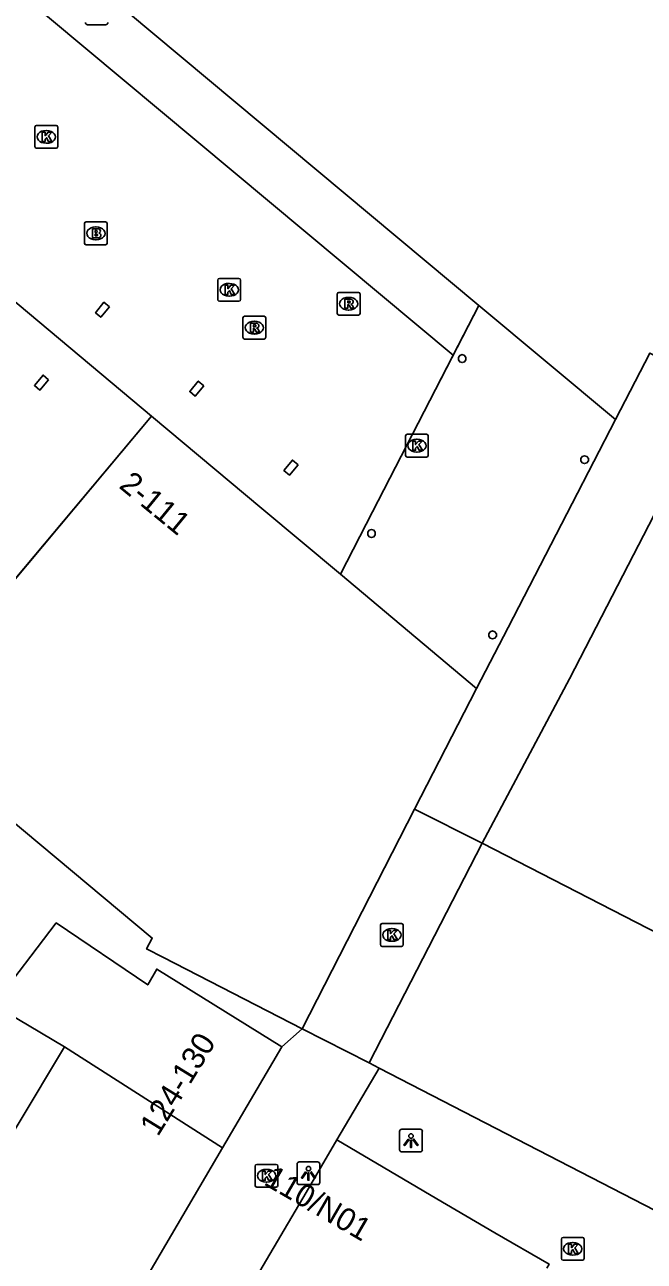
# Model space of a CAD drawing. Extents: x 161087 to 161922, y 382574 to 383873.
# Drawn here: x 161541 to 161568.2, y 383074 to 383128.3 of the extents above; entities that cross this region are included whole.
import ezdxf

# ---------------------------------------------------------------- set-up
doc = ezdxf.new("R2010")
doc.units = 0
for name, color, linetype in [('IMGEO_Afvalbak', 7, 'Continuous'), ('IMGEO_Brandkraan', 7, 'Continuous'), ('IMGEO_Kolk', 7, 'Continuous'), ('IMGEO_Lichtpunt', 7, 'Continuous'), ('IMGEO_Pand', 7, 'Continuous'), ('IMGEO_Pand_nummerreeks', 7, 'Continuous'), ('IMGEO_Pand_overbouw', 7, 'Continuous'), ('IMGEO_Rioolput', 7, 'Continuous'), ('IMGEO_Voetgangersgebied_open', 7, 'Continuous')]:
    doc.layers.add(name, color=color, linetype=linetype)

msp = doc.modelspace()

# ---------------------------------------------------------------- linework, layer by layer
at = {"layer": 'IMGEO_Afvalbak'}
for p, q in [((161544.517, 383128.347), (161543.727, 383128.347)), ((161543.727, 383128.347), (161544.517, 383128.347))]:
    msp.add_line(p, q, dxfattribs=at)
for centre, start, end in [((161543.727, 383128.447), 180, 270), ((161543.727, 383128.447), 180, 270), ((161544.517, 383128.447), 270, 0), ((161544.517, 383128.447), 270, 0)]:
    msp.add_arc(centre, 0.1, start, end, dxfattribs=at)
at = {"layer": 'IMGEO_Brandkraan'}
for p, q in [((161543.589, 383118.76), (161543.589, 383119.612)), ((161543.664, 383119.686), (161544.516, 383119.686)), ((161544.59, 383119.612), (161544.59, 383118.76)), ((161544.077, 383119.466), (161544.102, 383119.466)), ((161544.516, 383118.686), (161543.664, 383118.686)), ((161544.1, 383118.906), (161544.075, 383118.906))]:
    msp.add_line(p, q, dxfattribs=at)
for points in [[(161543.589, 383118.76), (161543.589, 383119.612)], [(161543.664, 383119.686), (161544.516, 383119.686)], [(161544.59, 383119.612), (161544.59, 383118.76)], [(161543.937, 383119.386), (161543.937, 383118.986), (161544.15, 383118.986)], [(161544.168, 383119.386), (161543.937, 383119.386)], [(161544.116, 383119.305), (161544.062, 383119.305), (161544.062, 383119.229)], [(161544.062, 383119.229), (161544.115, 383119.229)], [(161544.124, 383119.153), (161544.062, 383119.153), (161544.062, 383119.072)], [(161544.062, 383119.072), (161544.124, 383119.072)], [(161544.516, 383118.686), (161543.664, 383118.686)]]:
    msp.add_lwpolyline(points, dxfattribs=at)
for centre, radius, start, end in [((161543.666, 383119.61), 0.0765, 91.552, 178.448), ((161543.666, 383119.61), 0.0765, 91.552, 178.448), ((161544.514, 383119.61), 0.0765, 1.552, 88.448), ((161544.514, 383119.61), 0.0765, 1.552, 88.448), ((161544.117, 383119.267), 0.0379, 267.8285, 90.9355), ((161544.125, 383119.112), 0.0404, 269.8759, 90.5077), ((161544.156, 383119.237), 0.251, 268.6676, 293.5347), ((161544.172, 383119.241), 0.145, 59.4692, 91.5367), ((161544.197, 383119.288), 0.0922, 285.5137, 58.1501), ((161544.202, 383119.096), 0.105, 301.3115, 78.989), ((161543.666, 383118.762), 0.0765, 181.552, 268.448), ((161543.666, 383118.762), 0.0765, 181.552, 268.448), ((161544.514, 383118.762), 0.0765, 271.552, 358.448), ((161544.514, 383118.762), 0.0765, 271.552, 358.448)]:
    msp.add_arc(centre, radius, start, end, dxfattribs=at)
for centre, major_axis, ratio, start_param, end_param in [((161544.076, 383119.186), (-0.387, 0.002), 0.722429, 4.712389, 7.853982), ((161544.101, 383119.186), (-0.39, 0.002), 0.717154, 1.570796, 4.712389)]:
    msp.add_ellipse(centre, major_axis=major_axis, ratio=ratio, start_param=start_param, end_param=end_param, dxfattribs=at)
at = {"layer": 'IMGEO_Kolk'}
for p, q in [((161541.49, 383123.923), (161542.342, 383123.923)), ((161541.415, 383122.997), (161541.415, 383123.849)), ((161541.903, 383123.703), (161541.928, 383123.703)), ((161542.416, 383123.849), (161542.416, 383122.997)), ((161542.342, 383122.923), (161541.49, 383122.923)), ((161541.926, 383123.143), (161541.901, 383123.143)), ((161549.441, 383116.28), (161549.441, 383117.132)), ((161549.516, 383117.206), (161550.368, 383117.206)), ((161549.929, 383116.986), (161549.954, 383116.986)), ((161550.442, 383117.132), (161550.442, 383116.28)), ((161549.952, 383116.426), (161549.927, 383116.426)), ((161550.368, 383116.206), (161549.516, 383116.206)), ((161557.755, 383110.361), (161558.607, 383110.361)), ((161557.68, 383109.435), (161557.68, 383110.287)), ((161558.168, 383110.141), (161558.193, 383110.141)), ((161558.681, 383110.287), (161558.681, 383109.435)), ((161558.607, 383109.361), (161557.755, 383109.361)), ((161558.191, 383109.581), (161558.166, 383109.581)), ((161556.581, 383087.947), (161556.581, 383088.799)), ((161556.656, 383088.873), (161557.508, 383088.873)), ((161557.069, 383088.653), (161557.094, 383088.653)), ((161557.582, 383088.799), (161557.582, 383087.947)), ((161557.092, 383088.093), (161557.067, 383088.093)), ((161557.508, 383087.873), (161556.656, 383087.873)), ((161551.155, 383078.298), (161552.007, 383078.298)), ((161551.08, 383077.372), (161551.08, 383078.224)), ((161551.568, 383078.078), (161551.593, 383078.078)), ((161552.081, 383078.224), (161552.081, 383077.372)), ((161552.007, 383077.298), (161551.155, 383077.298)), ((161551.591, 383077.518), (161551.566, 383077.518)), ((161564.521, 383074.162), (161564.521, 383075.014)), ((161564.596, 383075.088), (161565.448, 383075.088)), ((161565.522, 383075.014), (161565.522, 383074.162)), ((161565.009, 383074.868), (161565.034, 383074.868)), ((161565.448, 383074.088), (161564.596, 383074.088)), ((161565.032, 383074.308), (161565.007, 383074.308))]:
    msp.add_line(p, q, dxfattribs=at)
for points in [[(161541.49, 383123.923), (161542.342, 383123.923)], [(161541.415, 383122.997), (161541.415, 383123.849)], [(161541.736, 383123.623), (161541.859, 383123.623), (161541.859, 383123.472), (161541.989, 383123.623), (161542.153, 383123.623), (161542.007, 383123.472), (161542.16, 383123.223), (161542.008, 383123.223), (161541.923, 383123.387), (161541.859, 383123.32), (161541.859, 383123.223), (161541.736, 383123.223), (161541.736, 383123.623)], [(161542.416, 383123.849), (161542.416, 383122.997)], [(161542.342, 383122.923), (161541.49, 383122.923)], [(161549.441, 383116.28), (161549.441, 383117.132)], [(161549.516, 383117.206), (161550.368, 383117.206)], [(161549.762, 383116.906), (161549.885, 383116.906), (161549.885, 383116.755), (161550.015, 383116.906), (161550.179, 383116.906), (161550.033, 383116.755), (161550.186, 383116.506), (161550.034, 383116.506), (161549.949, 383116.67), (161549.885, 383116.603), (161549.885, 383116.506), (161549.762, 383116.506), (161549.762, 383116.906)], [(161550.442, 383117.132), (161550.442, 383116.28)], [(161550.368, 383116.206), (161549.516, 383116.206)], [(161557.755, 383110.361), (161558.607, 383110.361)], [(161557.68, 383109.435), (161557.68, 383110.287)], [(161558.001, 383110.061), (161558.124, 383110.061), (161558.124, 383109.91), (161558.254, 383110.061), (161558.418, 383110.061), (161558.272, 383109.91), (161558.425, 383109.661), (161558.273, 383109.661), (161558.188, 383109.825), (161558.124, 383109.758), (161558.124, 383109.661), (161558.001, 383109.661), (161558.001, 383110.061)], [(161558.681, 383110.287), (161558.681, 383109.435)], [(161558.607, 383109.361), (161557.755, 383109.361)], [(161556.581, 383087.947), (161556.581, 383088.799)], [(161556.656, 383088.873), (161557.508, 383088.873)], [(161557.582, 383088.799), (161557.582, 383087.947)], [(161556.902, 383088.573), (161557.025, 383088.573), (161557.025, 383088.422), (161557.155, 383088.573), (161557.319, 383088.573), (161557.173, 383088.422), (161557.326, 383088.173), (161557.174, 383088.173), (161557.089, 383088.337), (161557.025, 383088.27), (161557.025, 383088.173), (161556.902, 383088.173), (161556.902, 383088.573)], [(161557.508, 383087.873), (161556.656, 383087.873)], [(161551.155, 383078.298), (161552.007, 383078.298)], [(161551.08, 383077.372), (161551.08, 383078.224)], [(161551.401, 383077.998), (161551.524, 383077.998), (161551.524, 383077.847), (161551.654, 383077.998), (161551.818, 383077.998), (161551.672, 383077.847), (161551.825, 383077.598), (161551.673, 383077.598), (161551.588, 383077.762), (161551.524, 383077.695), (161551.524, 383077.598), (161551.401, 383077.598), (161551.401, 383077.998)], [(161552.081, 383078.224), (161552.081, 383077.372)], [(161552.007, 383077.298), (161551.155, 383077.298)], [(161564.521, 383074.162), (161564.521, 383075.014)], [(161564.596, 383075.088), (161565.448, 383075.088)], [(161565.522, 383075.014), (161565.522, 383074.162)], [(161564.842, 383074.788), (161564.965, 383074.788), (161564.965, 383074.637), (161565.095, 383074.788), (161565.259, 383074.788), (161565.113, 383074.637), (161565.266, 383074.388), (161565.114, 383074.388), (161565.029, 383074.552), (161564.965, 383074.485), (161564.965, 383074.388), (161564.842, 383074.388), (161564.842, 383074.788)], [(161565.448, 383074.088), (161564.596, 383074.088)]]:
    msp.add_lwpolyline(points, dxfattribs=at)
for centre, start, end in [((161541.492, 383123.847), 91.552, 178.448), ((161541.492, 383123.847), 91.552, 178.448), ((161542.34, 383123.847), 1.552, 88.448), ((161542.34, 383123.847), 1.552, 88.448), ((161541.492, 383122.999), 181.552, 268.448), ((161541.492, 383122.999), 181.552, 268.448), ((161542.34, 383122.999), 271.552, 358.448), ((161542.34, 383122.999), 271.552, 358.448), ((161549.518, 383117.13), 91.552, 178.448), ((161549.518, 383117.13), 91.552, 178.448), ((161550.366, 383117.13), 1.552, 88.448), ((161550.366, 383117.13), 1.552, 88.448), ((161549.518, 383116.282), 181.552, 268.448), ((161549.518, 383116.282), 181.552, 268.448), ((161550.366, 383116.282), 271.552, 358.448), ((161550.366, 383116.282), 271.552, 358.448), ((161557.757, 383110.285), 91.552, 178.448), ((161557.757, 383110.285), 91.552, 178.448), ((161558.605, 383110.285), 1.552, 88.448), ((161558.605, 383110.285), 1.552, 88.448), ((161557.757, 383109.437), 181.552, 268.448), ((161557.757, 383109.437), 181.552, 268.448), ((161558.605, 383109.437), 271.552, 358.448), ((161558.605, 383109.437), 271.552, 358.448), ((161556.658, 383088.797), 91.552, 178.448), ((161556.658, 383088.797), 91.552, 178.448), ((161557.506, 383088.797), 1.552, 88.448), ((161557.506, 383088.797), 1.552, 88.448), ((161556.658, 383087.949), 181.552, 268.448), ((161556.658, 383087.949), 181.552, 268.448), ((161557.506, 383087.949), 271.552, 358.448), ((161557.506, 383087.949), 271.552, 358.448), ((161551.157, 383078.222), 91.552, 178.448), ((161551.157, 383078.222), 91.552, 178.448), ((161552.005, 383078.222), 1.552, 88.448), ((161552.005, 383078.222), 1.552, 88.448), ((161551.157, 383077.374), 181.552, 268.448), ((161551.157, 383077.374), 181.552, 268.448), ((161552.005, 383077.374), 271.552, 358.448), ((161552.005, 383077.374), 271.552, 358.448), ((161564.598, 383075.012), 91.552, 178.448), ((161564.598, 383075.012), 91.552, 178.448), ((161565.446, 383075.012), 1.552, 88.448), ((161565.446, 383075.012), 1.552, 88.448), ((161564.598, 383074.164), 181.552, 268.448), ((161564.598, 383074.164), 181.552, 268.448), ((161565.446, 383074.164), 271.552, 358.448), ((161565.446, 383074.164), 271.552, 358.448)]:
    msp.add_arc(centre, 0.0765, start, end, dxfattribs=at)
for centre, major_axis, ratio, start_param, end_param in [((161541.902, 383123.423), (-0.387, 0.002), 0.722429, 4.712389, 7.853982), ((161541.927, 383123.423), (-0.39, 0.002), 0.717154, 1.570796, 4.712389), ((161549.928, 383116.706), (-0.387, 0.002), 0.722429, 4.712389, 7.853982), ((161549.953, 383116.706), (-0.39, 0.002), 0.717154, 1.570796, 4.712389), ((161558.167, 383109.861), (-0.387, 0.002), 0.722429, 4.712389, 7.853982), ((161558.192, 383109.861), (-0.39, 0.002), 0.717154, 1.570796, 4.712389), ((161557.068, 383088.373), (-0.387, 0.002), 0.722429, 4.712389, 7.853982), ((161557.093, 383088.373), (-0.39, 0.002), 0.717154, 1.570796, 4.712389), ((161551.567, 383077.798), (-0.387, 0.002), 0.722429, 4.712389, 7.853982), ((161551.592, 383077.798), (-0.39, 0.002), 0.717154, 1.570796, 4.712389), ((161565.008, 383074.588), (-0.387, 0.002), 0.722429, 4.712389, 7.853982), ((161565.033, 383074.588), (-0.39, 0.002), 0.717154, 1.570796, 4.712389)]:
    msp.add_ellipse(centre, major_axis=major_axis, ratio=ratio, start_param=start_param, end_param=end_param, dxfattribs=at)
at = {"layer": 'IMGEO_Lichtpunt'}
for p, q in [((161557.423, 383079.747), (161557.423, 383078.94)), ((161557.423, 383079.747), (161557.423, 383078.94)), ((161558.325, 383079.842), (161557.517, 383079.842)), ((161558.325, 383079.842), (161557.517, 383079.842)), ((161558.419, 383078.94), (161558.419, 383079.747)), ((161558.419, 383078.94), (161558.419, 383079.747)), ((161557.517, 383078.846), (161558.325, 383078.846)), ((161557.517, 383078.846), (161558.325, 383078.846)), ((161552.921, 383078.309), (161552.921, 383077.502)), ((161552.921, 383078.309), (161552.921, 383077.502)), ((161553.823, 383078.404), (161553.015, 383078.404)), ((161553.823, 383078.404), (161553.015, 383078.404)), ((161553.917, 383077.502), (161553.917, 383078.309)), ((161553.917, 383077.502), (161553.917, 383078.309)), ((161553.015, 383077.408), (161553.823, 383077.408)), ((161553.015, 383077.408), (161553.823, 383077.408))]:
    msp.add_line(p, q, dxfattribs=at)
for points in [[(161557.797, 383079.411), (161557.836, 383079.383), (161557.648, 383079.121), (161557.61, 383079.148), (161557.797, 383079.411)], [(161557.899, 383079.363), (161557.946, 383079.363), (161557.946, 383079.041), (161557.899, 383079.041), (161557.899, 383079.363)], [(161558.009, 383079.383), (161558.047, 383079.41), (161558.234, 383079.148), (161558.195, 383079.12), (161558.009, 383079.383)], [(161553.295, 383077.973), (161553.334, 383077.945), (161553.146, 383077.683), (161553.108, 383077.71), (161553.295, 383077.973)], [(161553.397, 383077.925), (161553.444, 383077.925), (161553.444, 383077.603), (161553.397, 383077.603), (161553.397, 383077.925)], [(161553.507, 383077.945), (161553.545, 383077.972), (161553.732, 383077.71), (161553.693, 383077.682), (161553.507, 383077.945)]]:
    msp.add_lwpolyline(points, dxfattribs=at)
for centre in [(161557.922, 383079.545), (161553.42, 383078.107)]:
    msp.add_circle(centre, 0.0994, dxfattribs=at)
for centre, start, end in [((161557.517, 383079.747), 90, 180), ((161557.517, 383079.747), 90, 180), ((161558.325, 383079.747), 0, 90), ((161558.325, 383079.747), 0, 90), ((161557.517, 383078.94), 180, 270), ((161557.517, 383078.94), 180, 270), ((161558.325, 383078.94), 270, 0), ((161558.325, 383078.94), 270, 360), ((161553.015, 383078.309), 90, 180), ((161553.015, 383078.309), 90, 180), ((161553.823, 383078.309), 0, 90), ((161553.823, 383078.309), 0, 90), ((161553.015, 383077.502), 180, 270), ((161553.015, 383077.502), 180, 270), ((161553.823, 383077.502), 270, 0), ((161553.823, 383077.502), 270, 360)]:
    msp.add_arc(centre, 0.0946, start, end, dxfattribs=at)
at = {"layer": 'IMGEO_Pand'}
for points in [[(161547.868, 383136.919), (161544.278, 383129.928), (161560.892, 383116.017)], [(161544.686, 383115.957), (161544.442, 383116.161), (161544.075, 383115.697), (161544.306, 383115.498), (161544.686, 383115.957)], [(161560.892, 383116.017), (161566.899, 383111.006)], [(161560.334, 383113.737), (161560.271, 383113.825), (161560.168, 383113.858), (161560.065, 383113.825), (161560.002, 383113.737), (161560.002, 383113.629), (161560.065, 383113.541), (161560.168, 383113.508), (161560.271, 383113.541), (161560.334, 383113.629), (161560.334, 383113.737)], [(161566.899, 383111.006), (161568.41, 383113.924), (161571.464, 383112.365)], [(161542.014, 383112.758), (161541.772, 383112.962), (161541.39, 383112.509), (161541.632, 383112.305), (161542.014, 383112.758)], [(161548.824, 383112.49), (161548.584, 383112.696), (161548.208, 383112.234), (161548.446, 383112.03), (161548.824, 383112.49)], [(161546.531, 383111.162), (161540.093, 383103.474), (161537.689, 383100.604), (161535.244, 383097.685), (161546.562, 383088.236), (161546.314, 383087.756), (161547.051, 383087.378), (161553.144, 383084.255)], [(161554.825, 383104.212), (161551.371, 383107.107), (161546.531, 383111.162)], [(161552.962, 383109.021), (161552.716, 383109.228), (161552.343, 383108.771), (161552.584, 383108.563), (161552.962, 383109.021)], [(161565.708, 383109.3), (161565.645, 383109.388), (161565.542, 383109.421), (161565.439, 383109.388), (161565.376, 383109.3), (161565.376, 383109.192), (161565.439, 383109.104), (161565.542, 383109.071), (161565.645, 383109.104), (161565.708, 383109.192), (161565.708, 383109.3)], [(161556.356, 383106.058), (161556.293, 383106.146), (161556.19, 383106.179), (161556.087, 383106.146), (161556.024, 383106.058), (161556.024, 383105.95), (161556.087, 383105.862), (161556.19, 383105.829), (161556.293, 383105.862), (161556.356, 383105.95), (161556.356, 383106.058)], [(161560.802, 383099.203), (161554.825, 383104.212)], [(161561.671, 383101.603), (161561.608, 383101.691), (161561.505, 383101.724), (161561.402, 383101.691), (161561.339, 383101.603), (161561.339, 383101.495), (161561.402, 383101.407), (161561.505, 383101.374), (161561.608, 383101.407), (161561.671, 383101.495), (161561.671, 383101.603)], [(161558.078, 383093.898), (161560.802, 383099.203)], [(161553.144, 383084.255), (161558.078, 383093.898)], [(161561.044, 383092.406), (161556.085, 383082.756), (161556.522, 383082.525)], [(161572.482, 383086.522), (161561.044, 383092.406)], [(161542.713, 383083.461), (161539.594, 383085.305), (161542.349, 383088.905), (161546.368, 383086.179), (161546.765, 383086.876), (161552.246, 383083.465)], [(161539.209, 383076.273), (161538.631, 383076.666), (161542.713, 383083.461)], [(161542.713, 383083.461), (161549.645, 383079.028)], [(161552.246, 383083.465), (161549.645, 383079.028)], [(161569.549, 383075.808), (161556.522, 383082.525)], [(161552.45, 383053.659), (161552.15, 383053.812), (161552.241, 383053.949), (161551.03, 383054.681), (161550.945, 383054.534), (161550.528, 383054.765), (161550.507, 383054.731), (161543.471, 383058.927), (161543.496, 383059), (161543.133, 383059.205), (161543.597, 383060.058), (161543.558, 383060.083), (161547.166, 383066.299), (161549.931, 383071.28), (161550.47, 383072.214), (161553.325, 383077.057), (161554.667, 383079.379)], [(161554.667, 383079.379), (161559.06, 383076.784), (161561.604, 383075.288), (161563.984, 383073.918), (161563.885, 383073.744)], [(161549.645, 383079.028), (161539.337, 383061.444), (161534.446, 383064.519)]]:
    msp.add_lwpolyline(points, dxfattribs=at)
at = {"layer": 'IMGEO_Pand_overbouw'}
for points in [[(161546.531, 383111.162), (161535.272, 383120.594), (161526.438, 383110.028), (161537.689, 383100.604)], [(161560.892, 383116.017), (161558.996, 383112.329), (161556.237, 383106.96), (161554.825, 383104.212), (161560.802, 383099.203), (161562.18, 383101.874), (161564.991, 383107.323), (161566.899, 383111.006)], [(161558.078, 383093.898), (161553.144, 383084.255), (161556.085, 383082.756), (161561.044, 383092.406)]]:
    msp.add_lwpolyline(points, close=True, dxfattribs=at)
msp.add_lwpolyline([(161574.176, 383110.98), (161571.464, 383112.365), (161567.692, 383105.068), (161564.876, 383099.62), (161561.044, 383092.406), (161572.482, 383086.522), (161574.238, 383085.619), (161575.07, 383087.235), (161577.004, 383085.651), (161577.569, 383085.188), (161578.937, 383087.864), (161581.737, 383093.34), (161583.61, 383097.002)], dxfattribs=at)
at = {"layer": 'IMGEO_Rioolput'}
for p, q in [((161554.684, 383115.668), (161554.684, 383116.52)), ((161554.759, 383116.594), (161555.611, 383116.594)), ((161555.172, 383116.374), (161555.197, 383116.374)), ((161555.685, 383116.52), (161555.685, 383115.668)), ((161555.195, 383115.814), (161555.17, 383115.814)), ((161550.545, 383114.619), (161550.545, 383115.471)), ((161550.62, 383115.545), (161551.472, 383115.545)), ((161551.033, 383115.325), (161551.058, 383115.325)), ((161551.546, 383115.471), (161551.546, 383114.619)), ((161555.611, 383115.594), (161554.759, 383115.594)), ((161551.056, 383114.765), (161551.031, 383114.765)), ((161551.472, 383114.545), (161550.62, 383114.545))]:
    msp.add_line(p, q, dxfattribs=at)
for points in [[(161554.684, 383115.668), (161554.684, 383116.52)], [(161554.759, 383116.594), (161555.611, 383116.594)], [(161555.273, 383116.292), (161555.021, 383116.294), (161555.021, 383115.894)], [(161555.685, 383116.52), (161555.685, 383115.668)], [(161555.021, 383115.894), (161555.145, 383115.894), (161555.145, 383116.056), (161555.156, 383116.056)], [(161555.199, 383116.213), (161555.145, 383116.213), (161555.145, 383116.132)], [(161555.145, 383116.132), (161555.197, 383116.132)], [(161555.203, 383116.027), (161555.274, 383115.894), (161555.414, 383115.894), (161555.349, 383116.02)], [(161550.545, 383114.619), (161550.545, 383115.471)], [(161550.62, 383115.545), (161551.472, 383115.545)], [(161551.134, 383115.243), (161550.882, 383115.245), (161550.882, 383114.845)], [(161551.546, 383115.471), (161551.546, 383114.619)], [(161555.611, 383115.594), (161554.759, 383115.594)], [(161550.882, 383114.845), (161551.006, 383114.845), (161551.006, 383115.007), (161551.017, 383115.007)], [(161551.06, 383115.164), (161551.006, 383115.164), (161551.006, 383115.083)], [(161551.006, 383115.083), (161551.058, 383115.083)], [(161551.064, 383114.978), (161551.135, 383114.845), (161551.275, 383114.845), (161551.21, 383114.971)], [(161551.472, 383114.545), (161550.62, 383114.545)]]:
    msp.add_lwpolyline(points, dxfattribs=at)
for centre, radius, start, end in [((161554.761, 383116.518), 0.0765, 91.552, 178.448), ((161554.761, 383116.518), 0.0765, 91.552, 178.448), ((161555.272, 383116.182), 0.109, 350.3612, 89.416), ((161555.609, 383116.518), 0.0765, 1.552, 88.448), ((161555.609, 383116.518), 0.0765, 1.552, 88.448), ((161555.155, 383116.003), 0.0533, 26.0293, 88.6989), ((161555.181, 383116.321), 0.19, 274.7715, 282.9687), ((161555.205, 383116.117), 0.0964, 77.0061, 93.1865), ((161555.219, 383116.174), 0.0378, 276.6634, 79.6772), ((161555.27, 383116.182), 0.112, 277.5842, 350.9817), ((161555.254, 383115.967), 0.108, 29.5134, 73.7905), ((161550.622, 383115.469), 0.0765, 91.552, 178.448), ((161550.622, 383115.469), 0.0765, 91.552, 178.448), ((161551.133, 383115.133), 0.109, 350.3612, 89.416), ((161551.47, 383115.469), 0.0765, 1.552, 88.448), ((161551.47, 383115.469), 0.0765, 1.552, 88.448), ((161554.761, 383115.67), 0.0765, 181.552, 268.448), ((161554.761, 383115.67), 0.0765, 181.552, 268.448), ((161555.609, 383115.67), 0.0765, 271.552, 358.448), ((161555.609, 383115.67), 0.0765, 271.552, 358.448), ((161551.016, 383114.954), 0.0533, 26.0293, 88.6989), ((161551.042, 383115.272), 0.19, 274.7715, 282.9687), ((161551.066, 383115.068), 0.0964, 77.0061, 93.1865), ((161551.08, 383115.125), 0.0378, 276.6634, 79.6772), ((161551.131, 383115.133), 0.112, 277.5842, 350.9817), ((161551.115, 383114.918), 0.108, 29.5134, 73.7905), ((161550.622, 383114.621), 0.0765, 181.552, 268.448), ((161550.622, 383114.621), 0.0765, 181.552, 268.448), ((161551.47, 383114.621), 0.0765, 271.552, 358.448), ((161551.47, 383114.621), 0.0765, 271.552, 358.448)]:
    msp.add_arc(centre, radius, start, end, dxfattribs=at)
for centre, major_axis, ratio, start_param, end_param in [((161555.171, 383116.094), (-0.387, 0.002), 0.722429, 4.712389, 7.853982), ((161555.196, 383116.094), (-0.39, 0.002), 0.717154, 1.570796, 4.712389), ((161551.032, 383115.045), (-0.387, 0.002), 0.722429, 4.712389, 7.853982), ((161551.057, 383115.045), (-0.39, 0.002), 0.717154, 1.570796, 4.712389)]:
    msp.add_ellipse(centre, major_axis=major_axis, ratio=ratio, start_param=start_param, end_param=end_param, dxfattribs=at)
at = {"layer": 'IMGEO_Voetgangersgebied_open'}
for points in [[(161559.774, 383113.842), (161532.38, 383136.716)], [(161535.272, 383120.594), (161546.531, 383111.162)], [(161560.892, 383116.017), (161559.774, 383113.842)], [(161554.825, 383104.212), (161556.237, 383106.96), (161558.996, 383112.329), (161559.774, 383113.842)], [(161561.044, 383092.406), (161564.876, 383099.62), (161567.692, 383105.068), (161571.464, 383112.365)], [(161566.899, 383111.006), (161564.991, 383107.323), (161562.18, 383101.874), (161560.802, 383099.203)], [(161561.044, 383092.406), (161558.078, 383093.898)], [(161553.144, 383084.255), (161552.246, 383083.465)], [(161556.522, 383082.525), (161554.667, 383079.379)]]:
    msp.add_lwpolyline(points, dxfattribs=at)

# ---------------------------------------------------------------- texts
at = {"layer": 'IMGEO_Pand_nummerreeks'}
for s, rotation, p in [('2-111', 320.6435, (161545.059, 383108.041)), ('124-130', 58.3587, (161546.812, 383079.483)), ('110/N01', 329.7994, (161551.414, 383077.433))]:
    msp.add_text(s, height=1, rotation=rotation, dxfattribs=at).set_placement(p)

doc.saveas('drawing.dxf')
